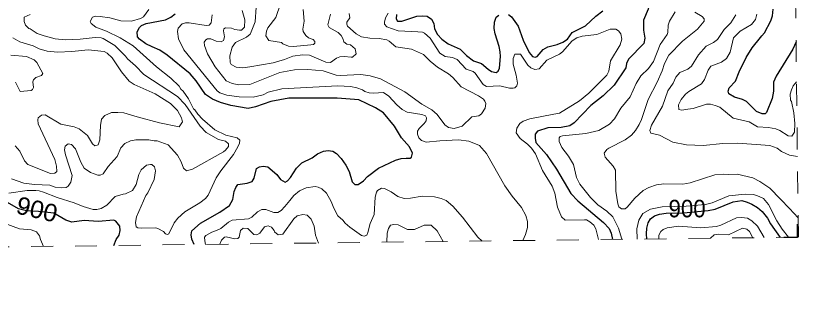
# Model space of a CAD drawing. Extents: x 294.2 to 320.3, y 7482.7 to 7510.7.
# Drawn here: x 316.729 to 320.301, y 7482.735 to 7484.072 of the extents above; entities that cross this region are included whole.
import ezdxf
from ezdxf.enums import TextEntityAlignment as Align

# ---------------------------------------------------------------- set-up
doc = ezdxf.new("R2010")
doc.units = 0
doc.header["$LTSCALE"] = 0.032
doc.linetypes.add('SHORT_DASHED', pattern=[2.7, 1.5, -1.2])
for name, color, linetype, lineweight in [('1', 7, 'Continuous', 25), ('2', 7, 'Continuous', 13), ('22', 7, 'SHORT_DASHED', 13), ('63', 7, 'Continuous', 25)]:
    doc.layers.add(name, color=color, linetype=linetype, lineweight=lineweight)
doc.layers.add('61', color=7, linetype='Continuous')

msp = doc.modelspace()

# ---------------------------------------------------------------- linework, layer by layer
at = {"layer": '1'}
for points in [[(319.5832, 7484.1653), (319.6053, 7484.1574), (319.6163, 7484.1472), (319.6218, 7484.1291), (319.6165, 7484.1008), (319.595, 7484.0513), (319.595, 7484.0049)], [(320.291, 7483.9522), (320.2764, 7483.9188), (320.2003, 7483.7955), (320.1885, 7483.768), (320.1885, 7483.7271), (320.1822, 7483.6941), (320.1564, 7483.6288), (320.1502, 7483.6233), (320.136, 7483.624), (320.1108, 7483.6343), (320.0647, 7483.6791), (320.0466, 7483.6885), (320.0096, 7483.6995), (319.9845, 7483.7145), (319.9813, 7483.7271), (319.9852, 7483.742), (320.0146, 7483.7719), (320.0311, 7483.8152), (320.0628, 7483.8812), (320.0909, 7483.9246), (320.1286, 7483.9725), (320.135, 7483.9801), (320.1465, 7483.9935), (320.1765, 7484.0478), (320.1829, 7484.0702), (320.1873, 7484.1021)], [(317.5436, 7483.0266), (317.5334, 7483.0511), (317.5294, 7483.0708), (317.5334, 7483.0897), (317.5723, 7483.1235), (317.6614, 7483.1746), (317.705, 7483.2046), (317.7207, 7483.2321), (317.727, 7483.2683), (317.7341, 7483.2871), (317.7431, 7483.3005), (317.7864, 7483.3075), (317.8084, 7483.3146), (317.8178, 7483.3296), (317.828, 7483.3736), (317.8414, 7483.3807), (317.8587, 7483.3846), (317.8802, 7483.3816), (317.9207, 7483.3467), (317.9377, 7483.3233), (317.9597, 7483.3115), (317.9699, 7483.317), (317.9833, 7483.332), (318.0104, 7483.376), (318.0355, 7483.3996), (318.0827, 7483.4232), (318.1071, 7483.4413), (318.1334, 7483.4523), (318.1554, 7483.4562), (318.1766, 7483.4531), (318.1939, 7483.4429), (318.2144, 7483.4201), (318.2356, 7483.3886), (318.2508, 7483.3603), (318.2653, 7483.3131), (318.2779, 7483.3013), (318.292, 7483.3013), (318.3172, 7483.3178), (318.3353, 7483.3375), (318.3852, 7483.376), (318.4622, 7483.4114), (318.4882, 7483.4192), (318.5117, 7483.4203), (318.5298, 7483.4216), (318.5353, 7483.4255), (318.54, 7483.4436), (318.5267, 7483.4735), (318.4909, 7483.5144), (318.4579, 7483.5678), (318.4083, 7483.6287), (318.3722, 7483.6507), (318.2955, 7483.6869), (318.1968, 7483.6955), (317.9762, 7483.6955), (317.8931, 7483.6799), (317.8231, 7483.6547), (317.7905, 7483.6484), (317.7111, 7483.6609), (317.6642, 7483.6751), (317.6272, 7483.6901), (317.5958, 7483.7113), (317.5537, 7483.7734), (317.5254, 7483.8065), (317.4212, 7483.8906), (317.3874, 7483.9142), (317.3528, 7483.9291), (317.3237, 7483.9433), (317.2939, 7483.9645), (317.2852, 7483.9755), (317.2836, 7483.9975), (317.2939, 7484.0172), (317.3029, 7484.0266), (317.3241, 7484.0352), (317.4124, 7484.0533), (317.4376, 7484.0644), (317.4564, 7484.0793)], [(318.4676, 7484.0764), (318.466, 7484.0567), (318.4723, 7484.0465), (318.4922, 7484.0465), (318.56, 7484.0689), (318.5863, 7484.0713), (318.6075, 7484.0689), (318.6264, 7484.0555), (318.6374, 7484.0359), (318.6405, 7484.0123), (318.6539, 7483.9855), (318.6736, 7483.9643), (318.7029, 7483.9423), (318.7574, 7483.9188), (318.7865, 7483.8897), (318.8182, 7483.8653), (318.8559, 7483.8527), (318.885, 7483.8275), (318.9015, 7483.8173), (318.922, 7483.8126), (318.931, 7483.8189), (318.9381, 7483.8322), (318.942, 7483.8849), (318.9404, 7483.9061), (318.9365, 7483.9313), (318.9171, 7483.9887), (318.9124, 7484.0131), (318.9147, 7484.0414), (318.9222, 7484.0642), (318.934, 7484.0744)], [(318.9788, 7484.0768), (318.9921, 7484.0657), (319.022, 7484.0241), (319.0459, 7483.9603), (319.0726, 7483.9037), (319.0884, 7483.8856), (319.1002, 7483.8817), (319.1088, 7483.8849), (319.1375, 7483.9171), (319.158, 7483.9297), (319.2012, 7483.9407), (319.2272, 7483.9509), (319.2476, 7483.9643), (319.2692, 7483.995), (319.3306, 7484.0249), (319.3765, 7484.0695), (319.4097, 7484.0944)], [(319.595, 7484.0049), (319.6013, 7483.9695), (319.597, 7483.9443), (319.527, 7483.8736), (319.5176, 7483.8539), (319.5136, 7483.8335), (319.4605, 7483.7549), (319.4103, 7483.7051), (319.3544, 7483.6618), (319.2777, 7483.5816), (319.2581, 7483.569), (319.2196, 7483.5612), (319.1579, 7483.5588), (319.1107, 7483.5447), (319.0997, 7483.5313), (319.0997, 7483.5124), (319.1028, 7483.492), (319.1516, 7483.4385), (319.1983, 7483.3704), (319.2633, 7483.2595), (319.2956, 7483.2265), (319.4124, 7483.1274), (319.438, 7483.0999), (319.4466, 7483.0779), (319.453, 7483.05)], [(317.1778, 7483.0222), (317.1883, 7483.049), (317.2016, 7483.0695), (317.2063, 7483.0915), (317.2048, 7483.1112), (317.1867, 7483.134), (317.1772, 7483.1379), (317.1053, 7483.1316), (317.0416, 7483.1371), (316.9858, 7483.1285), (316.9585, 7483.1387), (316.9027, 7483.1694), (316.8331, 7483.178), (316.7781, 7483.1803), (316.7427, 7483.189), (316.692, 7483.2188)], [(319.6102, 7483.0519), (319.608, 7483.0752), (319.6096, 7483.102), (319.6167, 7483.1263), (319.6269, 7483.1444), (319.6452, 7483.157), (319.6672, 7483.1649), (319.6983, 7483.1696), (319.7777, 7483.172), (319.8905, 7483.1822), (319.922, 7483.1885), (320.0045, 7483.2223), (320.043, 7483.227), (320.0674, 7483.2208), (320.0894, 7483.2105), (320.1157, 7483.1956), (320.137, 7483.1775), (320.1606, 7483.1476), (320.1747, 7483.1209), (320.2184, 7483.0594)]]:
    msp.add_lwpolyline(points, dxfattribs=at)
at = {"layer": '2'}
for points in [[(317.1144, 7484.0683), (317.1584, 7484.0612), (317.2089, 7484.0484), (317.2574, 7484.0465), (317.2982, 7484.058), (317.3129, 7484.0657), (317.3372, 7484.0995)], [(318.1666, 7484.0782), (318.1532, 7484.0293), (318.1602, 7484.0171), (318.2005, 7483.9944), (318.2144, 7483.9804), (318.2227, 7483.968), (318.2277, 7483.9529), (318.2399, 7483.9416), (318.2571, 7483.9379), (318.2789, 7483.9195), (318.284, 7483.8978), (318.2668, 7483.8824), (318.2598, 7483.8818), (318.2291, 7483.885), (318.2087, 7483.8837), (318.194, 7483.878), (318.1659, 7483.8576), (318.1449, 7483.8601), (318.0695, 7483.8914), (318.0389, 7483.8933), (317.9948, 7483.8863), (317.9559, 7483.8709), (317.9048, 7483.8563), (317.7975, 7483.8377), (317.7656, 7483.8339), (317.7362, 7483.8358), (317.7132, 7483.848), (317.7088, 7483.8582), (317.7068, 7483.8876), (317.7177, 7483.9272), (317.733, 7483.9495), (317.7822, 7483.9738), (317.7988, 7483.9878), (317.8045, 7483.9973), (317.823, 7484.0433), (317.8269, 7484.1104)], [(318.0407, 7484.1001), (318.0459, 7484.0459), (318.0394, 7484.0102), (318.0414, 7483.9987), (318.0529, 7483.9808), (318.0663, 7483.9712), (318.0874, 7483.9623), (318.0941, 7483.9531), (318.0941, 7483.9456), (318.0886, 7483.9407), (318.0769, 7483.938), (317.9967, 7483.9303), (317.975, 7483.9329), (317.9482, 7483.9437), (317.9431, 7483.9488), (317.8843, 7483.9584), (317.8715, 7483.9801), (317.8741, 7484.0012), (317.8799, 7484.0165), (317.9163, 7484.0638), (317.9379, 7484.1257)], [(316.6981, 7483.2612), (316.7811, 7483.2727), (316.8206, 7483.274), (316.836, 7483.2714), (316.8564, 7483.2663), (316.919, 7483.2408), (316.9956, 7483.2178), (317.0367, 7483.2003), (317.0821, 7483.1869), (317.0999, 7483.1869), (317.1188, 7483.1911), (317.1446, 7483.2062), (317.1837, 7483.2457), (317.2198, 7483.2574), (317.2307, 7483.2582), (317.2623, 7483.2738), (317.2789, 7483.3005), (317.2916, 7483.3462), (317.3019, 7483.3676), (317.3266, 7483.3893), (317.3444, 7483.3921), (317.3513, 7483.3916), (317.3622, 7483.381), (317.3679, 7483.3626), (317.3608, 7483.3232), (317.332, 7483.2631), (317.3225, 7483.2503), (317.2803, 7483.1533), (317.2759, 7483.1278), (317.2797, 7483.1073), (317.2873, 7483.1022), (317.3046, 7483.1009), (317.3689, 7483.1023), (317.3786, 7483.1001), (317.4033, 7483.0862), (317.4125, 7483.0753), (317.4217, 7483.0731), (317.4286, 7483.0759), (317.4527, 7483.1265), (317.4693, 7483.1477), (317.5015, 7483.1766), (317.5696, 7483.2171), (317.5951, 7483.2376), (317.6079, 7483.2523), (317.6443, 7483.3308), (317.6654, 7483.3633), (317.7241, 7483.4374), (317.7439, 7483.4726), (317.7515, 7483.4892), (317.7522, 7483.5038), (317.7394, 7483.5141), (317.689, 7483.5268), (317.6378, 7483.5504), (317.5821, 7483.5994), (317.5609, 7483.6217), (317.5476, 7483.6417), (317.5401, 7483.647), (317.5177, 7483.6921), (317.4942, 7483.7271), (317.4827, 7483.7361), (317.4758, 7483.7503), (317.4368, 7483.7861), (317.3716, 7483.8377), (317.265, 7483.9335), (317.2063, 7483.9705), (317.1437, 7484.0012), (317.0946, 7484.0191), (317.0735, 7484.0363), (317.069, 7484.0452), (317.0799, 7484.065), (317.0914, 7484.0689), (317.1144, 7484.0683)], [(316.7946, 7484.0774), (316.7683, 7484.065), (316.7683, 7484.0446), (316.7747, 7484.028), (316.7887, 7484.0127), (316.7951, 7484.0114), (316.827, 7483.991), (316.859, 7483.9789), (316.9088, 7483.9661), (316.956, 7483.9616), (317.0237, 7483.9641), (317.0927, 7483.9725), (317.1195, 7483.9712), (317.1284, 7483.968), (317.1823, 7483.9354), (317.2311, 7483.8864), (317.2398, 7483.8741), (317.276, 7483.8432), (317.3139, 7483.8031), (317.4674, 7483.7024), (317.5032, 7483.666), (317.5709, 7483.5671), (317.5985, 7483.5384), (317.6545, 7483.507), (317.6871, 7483.4981), (317.6998, 7483.4872), (317.6998, 7483.4744), (317.6871, 7483.4572), (317.6775, 7483.4495), (317.5358, 7483.3704), (317.5083, 7483.3627), (317.4955, 7483.3749), (317.4846, 7483.4036), (317.468, 7483.4343), (317.4259, 7483.4815), (317.3745, 7483.4996), (317.3619, 7483.5002), (317.3366, 7483.5041), (317.2769, 7483.5044), (317.2534, 7483.4999), (317.227, 7483.4877), (317.2092, 7483.4676), (317.1922, 7483.4291), (317.1514, 7483.3825), (317.1284, 7483.3499), (317.1144, 7483.3435), (317.1041, 7483.3429), (317.0709, 7483.3557), (317.0422, 7483.3761), (317.0269, 7483.4023), (317.0026, 7483.4643), (316.9841, 7483.484), (316.9681, 7483.4872), (316.9554, 7483.4751)], [(317.6258, 7484.0759), (317.6219, 7484.0383), (317.613, 7484.028), (317.5983, 7484.0274), (317.5204, 7484.0382), (317.5044, 7484.0389), (317.4885, 7484.0338), (317.4706, 7484.0146), (317.468, 7483.9987), (317.4725, 7483.9655), (317.4974, 7483.9157), (317.6488, 7483.7279), (317.6615, 7483.719), (317.6928, 7483.7088), (317.749, 7483.7018), (317.8129, 7483.6992), (317.8582, 7483.7107), (317.8823, 7483.7226), (317.9443, 7483.7376), (318.1992, 7483.7515), (318.2572, 7483.7484), (318.2865, 7483.7418), (318.3129, 7483.7323), (318.3232, 7483.7248), (318.3433, 7483.7198), (318.3617, 7483.7175), (318.4076, 7483.7209), (318.4317, 7483.7045), (318.4684, 7483.6639), (318.4937, 7483.6427), (318.5161, 7483.631), (318.5832, 7483.6207), (318.5993, 7483.6146), (318.6039, 7483.6057), (318.6022, 7483.5912), (318.5935, 7483.5789), (318.5706, 7483.5572), (318.5637, 7483.5441), (318.5632, 7483.5309), (318.57, 7483.5134), (318.5822, 7483.5013), (318.602, 7483.4936), (318.6646, 7483.5006), (318.7501, 7483.5045), (318.7974, 7483.4987), (318.8459, 7483.4796), (318.8785, 7483.4425), (318.9615, 7483.2951), (318.9947, 7483.2478), (319.0381, 7483.1954), (319.0578, 7483.1597), (319.0655, 7483.1316), (319.0655, 7483.1048), (319.056, 7483.0729), (319.0436, 7483.045)], [(317.7624, 7484.0957), (317.7745, 7484.0529), (317.7739, 7484.0191), (317.7605, 7484.0057), (317.7503, 7484.005), (317.7298, 7484.0082), (317.7145, 7484.0146), (317.6864, 7484.0165), (317.68, 7484.0114), (317.6781, 7484.0025), (317.682, 7483.9757), (317.6781, 7483.959), (317.6666, 7483.9521), (317.6442, 7483.9552), (317.6194, 7483.9661), (317.6047, 7483.9661), (317.597, 7483.961), (317.59, 7483.9501), (317.5913, 7483.9361), (317.6053, 7483.8978), (317.6398, 7483.8378), (317.6902, 7483.7739), (317.7171, 7483.7618), (317.7477, 7483.7554), (317.7975, 7483.758), (317.9355, 7483.8118), (318.0018, 7483.8244), (318.0619, 7483.8262), (318.1321, 7483.8199), (318.1921, 7483.8007), (318.21, 7483.7981), (318.3045, 7483.8027), (318.3479, 7483.7969), (318.3942, 7483.7837), (318.5049, 7483.7235), (318.5835, 7483.6673), (318.6282, 7483.6424), (318.6524, 7483.6206), (318.6882, 7483.5734), (318.7048, 7483.5613), (318.731, 7483.5568), (318.7667, 7483.567), (318.8114, 7483.6104), (318.8427, 7483.6149), (318.8554, 7483.6239), (318.8727, 7483.6494), (318.8752, 7483.6704), (318.8708, 7483.682), (318.8644, 7483.6902), (318.8421, 7483.7056), (318.7623, 7483.7465), (318.7246, 7483.7899), (318.7048, 7483.8065), (318.6544, 7483.8359), (318.6205, 7483.8639), (318.5911, 7483.8946), (318.5356, 7483.9182), (318.4647, 7483.9297), (318.4334, 7483.9559), (318.4232, 7483.961), (318.3875, 7483.968), (318.3453, 7483.9693), (318.307, 7483.9756), (318.284, 7483.9884), (318.2444, 7484.0235), (318.24, 7484.0331), (318.2405, 7484.0423), (318.2538, 7484.0622), (318.2511, 7484.081)], [(319.3892, 7483.0492), (319.3776, 7483.0986), (319.3681, 7483.115), (319.3503, 7483.131), (319.3343, 7483.1393), (319.326, 7483.1399), (319.2367, 7483.1386), (319.22, 7483.1539), (319.2015, 7483.1967), (319.1894, 7483.2606), (319.1785, 7483.2938), (319.1345, 7483.364), (319.1013, 7483.4406), (319.0841, 7483.4662), (319.0655, 7483.4847), (319.0317, 7483.5108), (319.0131, 7483.5364), (319.0164, 7483.5587), (319.0298, 7483.5792), (319.0457, 7483.5907), (319.0758, 7483.6002), (319.1856, 7483.6213), (319.2111, 7483.627), (319.3031, 7483.6832), (319.3458, 7483.7184), (319.4275, 7483.7994), (319.4365, 7483.8186), (319.4448, 7483.8652), (319.4882, 7483.9387), (319.4958, 7483.9642), (319.4914, 7483.9885), (319.4805, 7484.0031), (319.4678, 7484.0095), (319.4422, 7484.0095), (319.3822, 7483.9853), (319.3145, 7483.9776), (319.2903, 7483.9705), (319.2698, 7483.9565), (319.2251, 7483.9067), (319.2111, 7483.8959), (319.153, 7483.8691), (319.1185, 7483.8288), (319.0981, 7483.8256), (319.0809, 7483.8339), (319.0668, 7483.846), (319.0336, 7483.8952), (319.0081, 7483.8959), (318.9998, 7483.8761), (318.9991, 7483.8505), (319.0138, 7483.7995), (319.0189, 7483.7637), (319.0164, 7483.7509), (319.0068, 7483.7426), (319.0004, 7483.7414), (318.9838, 7483.7401), (318.9391, 7483.7516), (318.8778, 7483.749), (318.8631, 7483.758), (318.8261, 7483.809), (318.8171, 7483.816), (318.7846, 7483.8275), (318.7438, 7483.8709), (318.7233, 7483.8799), (318.6901, 7483.8857), (318.6652, 7483.901), (318.6205, 7483.9686), (318.5945, 7483.9912), (318.5859, 7483.9957), (318.5652, 7483.9979), (318.4757, 7484.0021), (318.4234, 7484.0204), (318.412, 7484.0327), (318.412, 7484.0416), (318.4177, 7484.0611), (318.4292, 7484.0833)], [(320.3005, 7483.1482), (320.2617, 7483.1915), (320.2205, 7483.2338), (320.1707, 7483.2836), (320.126, 7483.3149), (320.0935, 7483.3308), (320.022, 7483.3487), (319.9812, 7483.3462), (319.9582, 7483.3485), (319.9198, 7483.3442), (319.8075, 7483.3078), (319.7743, 7483.3021), (319.6874, 7483.3034), (319.6542, 7483.2995), (319.6191, 7483.2867), (319.5936, 7483.2733), (319.5552, 7483.2388), (319.5201, 7483.1967), (319.5105, 7483.1897), (319.4946, 7483.1891), (319.4825, 7483.1986), (319.4774, 7483.2121), (319.469, 7483.2708), (319.4671, 7483.3666), (319.4563, 7483.3838), (319.4192, 7483.4253), (319.4148, 7483.4445), (319.4276, 7483.4611), (319.4371, 7483.4674), (319.5112, 7483.5045), (319.5399, 7483.5256), (319.5584, 7483.5466), (319.5757, 7483.5747), (319.5852, 7483.5983), (319.6153, 7483.6896), (319.6574, 7483.7675), (319.6797, 7483.8199), (319.6912, 7483.8531), (319.7105, 7483.8918), (319.7723, 7483.9546), (319.8413, 7484.0101), (319.8719, 7484.0459), (319.8713, 7484.0574), (319.863, 7484.0676), (319.8285, 7484.0874)], [(319.7391, 7484.0893), (319.7129, 7484.0459), (319.7072, 7484.028), (319.7053, 7483.9948), (319.7021, 7483.9859), (319.6702, 7483.9399), (319.6408, 7483.8626), (319.6178, 7483.8307), (319.5827, 7483.7969), (319.561, 7483.7612)], [(320.0168, 7484.0759), (319.9932, 7484.0395), (319.9632, 7484.0088), (319.9332, 7483.9629), (319.9147, 7483.9495), (319.8802, 7483.9329), (319.8464, 7483.8927), (319.8138, 7483.8416), (319.7966, 7483.8269), (319.7602, 7483.8122), (319.743, 7483.7905), (319.7295, 7483.7637), (319.7065, 7483.7292)], [(320.2932, 7483.7691), (320.2775, 7483.7511), (320.271, 7483.7325), (320.2647, 7483.7137), (320.2658, 7483.6859), (320.2698, 7483.6803), (320.2812, 7483.6284), (320.2857, 7483.5786), (320.2837, 7483.5402), (320.2716, 7483.5211), (320.2543, 7483.5223), (320.2167, 7483.5479), (320.1995, 7483.5543), (320.165, 7483.5606), (320.1145, 7483.5639), (320.0769, 7483.5874), (320.0047, 7483.6034), (319.9428, 7483.6532), (319.9211, 7483.6622), (319.9007, 7483.6673), (319.8828, 7483.6673), (319.8215, 7483.6475), (319.7972, 7483.6443), (319.7704, 7483.6398), (319.7564, 7483.643), (319.7538, 7483.6641), (319.7659, 7483.6884), (319.7857, 7483.7133), (319.801, 7483.726), (319.8598, 7483.7598), (319.8732, 7483.7803), (319.8898, 7483.8231), (319.9019, 7483.8416), (319.9505, 7483.8588), (319.9734, 7483.8767), (319.9907, 7483.9055), (320.006, 7483.9699), (320.036, 7484.0006), (320.0877, 7484.0312), (320.1062, 7484.0548), (320.1126, 7484.0791)], [(316.873, 7483.9099), (316.836, 7483.9207), (316.8085, 7483.9342), (316.7478, 7483.9516), (316.7162, 7483.97)], [(316.7064, 7483.892), (316.7785, 7483.885), (316.813, 7483.8703), (316.8251, 7483.8582), (316.8525, 7483.8071), (316.8474, 7483.7982), (316.8213, 7483.7892), (316.8104, 7483.7784), (316.8072, 7483.7701), (316.8098, 7483.7433), (316.8059, 7483.7343), (316.8002, 7483.7305), (316.7504, 7483.726), (316.7287, 7483.7681)], [(317.1698, 7483.8793), (317.1469, 7483.9005), (317.1325, 7483.9083), (317.0594, 7483.915), (316.9854, 7483.9074), (316.9203, 7483.9054), (316.873, 7483.9099)], [(316.7261, 7483.4776), (316.7478, 7483.4534), (316.7689, 7483.4087), (316.7849, 7483.3915), (316.8879, 7483.3503), (316.9086, 7483.3526), (316.9167, 7483.3598), (316.9155, 7483.3843), (316.9075, 7483.4155), (316.8319, 7483.5778), (316.8302, 7483.5968), (316.8325, 7483.6046), (316.8463, 7483.6179), (316.8641, 7483.6187), (316.9353, 7483.577), (316.9961, 7483.5644), (317.0191, 7483.5549), (317.057, 7483.5238), (317.0805, 7483.4862), (317.0908, 7483.4767), (317.1052, 7483.4823), (317.1138, 7483.504), (317.1161, 7483.5708), (317.1212, 7483.5998), (317.1367, 7483.6157), (317.1671, 7483.629), (317.1958, 7483.6301), (317.2222, 7483.6274), (317.2841, 7483.6098), (317.3863, 7483.5817), (317.4757, 7483.5639), (317.491, 7483.5875), (317.4866, 7483.6054), (317.468, 7483.6386), (317.4357, 7483.6708), (317.3651, 7483.7148), (317.2698, 7483.7574), (317.2479, 7483.773), (317.2129, 7483.8156), (317.1698, 7483.8793)], [(319.561, 7483.7612), (319.5335, 7483.7011), (319.4907, 7483.6488), (319.4626, 7483.6003), (319.439, 7483.5766), (319.3912, 7483.5473), (319.3311, 7483.5338)], [(319.7065, 7483.7292), (319.681, 7483.6577), (319.6306, 7483.5722), (319.6229, 7483.5472), (319.628, 7483.5351), (319.6676, 7483.5268), (319.7289, 7483.4943)], [(319.3311, 7483.5338), (319.2252, 7483.523), (319.2149, 7483.5198), (319.2105, 7483.514), (319.2092, 7483.4968), (319.2213, 7483.47), (319.2519, 7483.4304), (319.2756, 7483.3921), (319.2896, 7483.3321), (319.3049, 7483.3021), (319.3522, 7483.2408), (319.3867, 7483.2082), (319.4269, 7483.1795), (319.4551, 7483.1537), (319.4804, 7483.1008), (319.4952, 7483.0505)], [(319.7289, 7483.4943), (319.7909, 7483.4815), (319.8673, 7483.4782), (319.9575, 7483.4885), (320.0258, 7483.489), (320.1716, 7483.4791), (320.2044, 7483.4662), (320.225, 7483.4512), (320.2612, 7483.434), (320.2972, 7483.429)], [(316.9554, 7483.4751), (316.9515, 7483.4598), (316.956, 7483.4355), (316.9865, 7483.3415), (316.9807, 7483.312), (316.9681, 7483.2936), (316.9595, 7483.2875)], [(316.9595, 7483.2875), (316.9377, 7483.2858), (316.9089, 7483.2886), (316.8848, 7483.297), (316.8148, 7483.3006), (316.7665, 7483.3062), (316.7108, 7483.326)], [(318.8584, 7483.0427), (318.8381, 7483.0605), (318.7686, 7483.1524), (318.7252, 7483.2025), (318.6939, 7483.228), (318.671, 7483.2376), (318.6403, 7483.2446), (318.5847, 7483.2472), (318.5305, 7483.2382), (318.5024, 7483.237), (318.473, 7483.2465), (318.4437, 7483.2669), (318.413, 7483.2829), (318.399, 7483.2842), (318.3804, 7483.274), (318.3766, 7483.2657), (318.3702, 7483.2427), (318.3651, 7483.1635), (318.3472, 7483.1227), (318.337, 7483.0818), (318.3312, 7483.0697), (318.3198, 7483.0652), (318.3082, 7483.0682), (318.2547, 7483.1061), (318.2324, 7483.1239), (318.222, 7483.1384), (318.2002, 7483.1581), (318.1813, 7483.1921), (318.1684, 7483.2235), (318.1474, 7483.2606), (318.1263, 7483.281), (318.1097, 7483.2893), (318.0963, 7483.2919), (318.0555, 7483.2861), (318.0248, 7483.2714), (317.9986, 7483.2503), (317.9801, 7483.2274), (317.9578, 7483.2009), (317.9405, 7483.1814), (317.9262, 7483.1731), (317.9078, 7483.1731), (317.8705, 7483.1859), (317.8533, 7483.1862), (317.8328, 7483.1765), (317.8075, 7483.1511), (317.7913, 7483.1444), (317.7178, 7483.1386), (317.701, 7483.1291), (317.6649, 7483.0993), (317.6495, 7483.0924), (317.6244, 7483.0829), (317.5967, 7483.0676), (317.5907, 7483.06), (317.5927, 7483.0438), (317.5955, 7483.0273)], [(319.5661, 7483.0514), (319.5648, 7483.0988), (319.5734, 7483.1372), (319.5924, 7483.1678), (319.6268, 7483.1887), (319.6797, 7483.1987), (319.7899, 7483.2024), (319.8783, 7483.2098), (319.9075, 7483.2165), (319.9849, 7483.2485), (320.059, 7483.2574), (320.0948, 7483.2548), (320.1126, 7483.2503), (320.142, 7483.2363), (320.1656, 7483.2095), (320.2039, 7483.1342), (320.2269, 7483.0965), (320.2558, 7483.0598)], [(317.6614, 7483.0281), (317.668, 7483.0472), (317.6822, 7483.0609), (317.6897, 7483.0626), (317.7287, 7483.0526), (317.7436, 7483.0548), (317.7496, 7483.0607), (317.7554, 7483.0907), (317.7669, 7483.1016), (317.7892, 7483.0996), (317.816, 7483.0722), (317.8301, 7483.0703), (317.8435, 7483.0786), (317.8652, 7483.1073), (317.8818, 7483.1118), (317.8965, 7483.1067), (317.9093, 7483.0908), (317.9111, 7483.0843), (317.9265, 7483.071), (317.9482, 7483.0735), (317.9986, 7483.1444), (318.0146, 7483.1572), (318.0401, 7483.1635), (318.0593, 7483.1603), (318.0784, 7483.1425), (318.0912, 7483.1112), (318.097, 7483.069), (318.111, 7483.0336)], [(320.146, 7483.0585), (320.1155, 7483.1102), (320.0891, 7483.1342), (320.069, 7483.147), (320.0426, 7483.1503), (320.0194, 7483.1489), (319.9479, 7483.1144), (319.9275, 7483.1093), (319.856, 7483.1035), (319.7538, 7483.1105), (319.7025, 7483.1026), (319.6847, 7483.0953), (319.6743, 7483.0864), (319.664, 7483.0692), (319.6641, 7483.0526)], [(316.8559, 7483.0182), (316.8417, 7483.0502), (316.8374, 7483.0657), (316.8238, 7483.0854), (316.8006, 7483.0936), (316.7459, 7483.0987), (316.6766, 7483.1245), (316.6492, 7483.1263), (316.6374, 7483.124), (316.6034, 7483.1068), (316.5803, 7483.1), (316.5619, 7483.1009), (316.5435, 7483.1075), (316.5152, 7483.1121), (316.5011, 7483.1057), (316.494, 7483.0974), (316.486, 7483.0782), (316.4846, 7483.0549), (316.4945, 7483.0138)], [(318.4237, 7483.0374), (318.425, 7483.0792), (318.4303, 7483.0997), (318.4405, 7483.1144), (318.4552, 7483.1188), (318.4756, 7483.1169), (318.5177, 7483.0958), (318.5318, 7483.0952), (318.5496, 7483.0958), (318.5931, 7483.1144), (318.6256, 7483.1144), (318.6524, 7483.0894), (318.6799, 7483.0405)], [(319.9007, 7483.0555), (319.9178, 7483.0714), (319.939, 7483.0736), (319.9821, 7483.0714), (320.0464, 7483.1009), (320.0671, 7483.0967), (320.0782, 7483.0864), (320.0932, 7483.0578)]]:
    msp.add_lwpolyline(points, dxfattribs=at)
at = {"layer": '22'}
msp.add_line((320.3015, 7483.0604), (319.9762, 7510.7437), dxfattribs=at)
msp.add_lwpolyline([(294.6234, 7482.7353), (307.2008, 7482.9), (320.3015, 7483.0604)], dxfattribs=at)
at = {"layer": '63'}
msp.add_lwpolyline([(320.2357, 7483.0596), (320.2973, 7483.0596), (320.2973, 7483.1203)], dxfattribs=at)

# ---------------------------------------------------------------- texts
at = {"layer": '61', "width": 1.05}
msp.add_text('900', height=0.08, rotation=346.671, dxfattribs=at).set_placement((316.8173, 7483.1483), align=Align.CENTER)
at = {"layer": '61', "width": 0.95}
msp.add_text('900', height=0.08, dxfattribs=at).set_placement((319.7937, 7483.1509), align=Align.CENTER)

doc.saveas('drawing.dxf')
